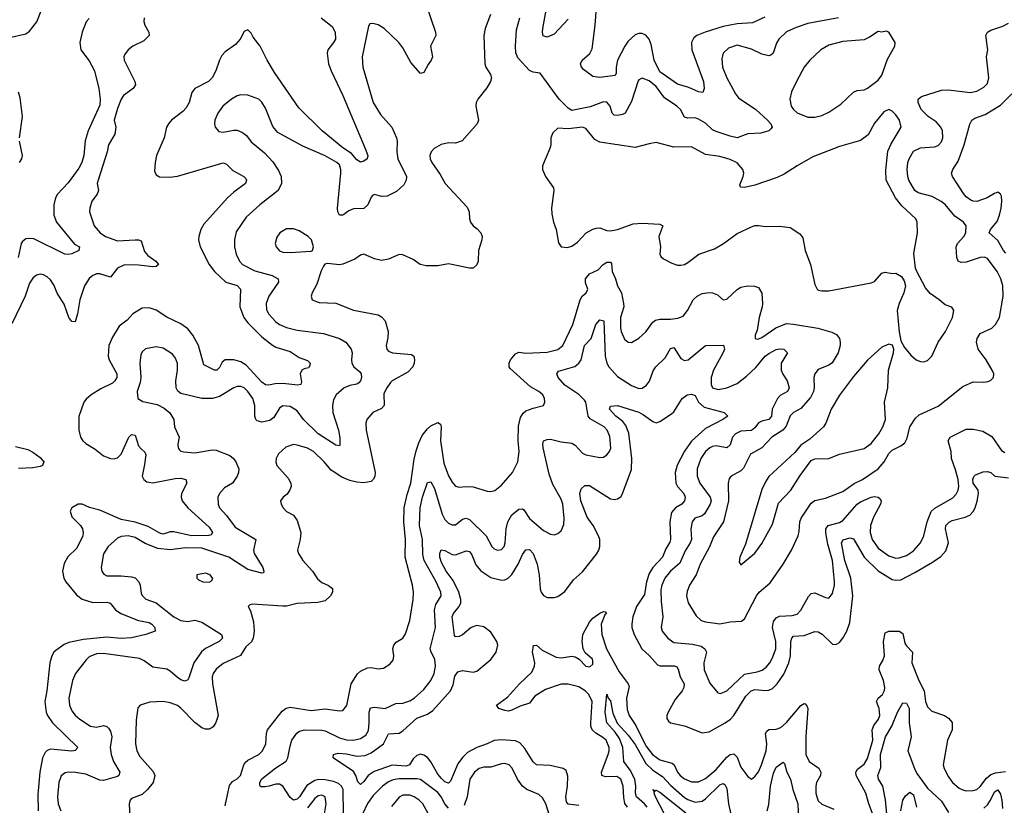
# Model space of a CAD drawing. Header units: inches. Extents: x 1843162 to 1959474, y 907081 to 1016326.
# Tile 468 of 656: x 1911995 to 1917586, y 973121 to 977580. Entities that reach past the tile are written whole.
import ezdxf

# ---------------------------------------------------------------- set-up
doc = ezdxf.new("R2010")
doc.units = ezdxf.units.IN
doc.header["$MEASUREMENT"] = 0
doc.layers.add('B9917', color=7, linetype='Continuous')

msp = doc.modelspace()

# ---------------------------------------------------------------- linework, layer by layer
at = {"layer": 'B9917', "color": 5}
for points, elevation in [([(1911930, 977476.6), (1912030, 977500.6), (1912050, 977514.7), (1912091.5, 977568.5), (1912117.2, 977630), (1912134, 977706), (1912174.9, 977845.1), (1912235.8, 977970), (1912318.7, 978110), (1912330.9, 978150.9), (1912323, 978170), (1912315.5, 978175.5), (1912248.7, 978210), (1912130, 978261), (1912050, 978282.3), (1911981.5, 978350)], 460), ([(1915110, 977583.4), (1915030, 977498.6), (1914990, 977480.7), (1914968.4, 977488.4), (1914963.7, 977510), (1914965.4, 977530), (1915002.2, 977730)], 540), ([(1914301, 977670), (1914355.5, 977510), (1914358.5, 977490), (1914327.1, 977430), (1914338.3, 977370), (1914331.8, 977350), (1914313.7, 977326.3), (1914290, 977279.5), (1914270, 977274), (1914216.6, 977336.6), (1914170, 977419.7), (1914146.9, 977450), (1914064.5, 977530), (1914030, 977551.3), (1914001.1, 977558.9), (1913983.8, 977556.2), (1913975.9, 977544.1), (1913939.5, 977370), (1913944, 977310), (1914002.4, 977110), (1914042.9, 977042.9), (1914109, 976970), (1914133.8, 976910), (1914138.5, 976890), (1914136.8, 976830), (1914142.2, 976790), (1914191, 976690), (1914190.2, 976669.8), (1914176.5, 976643.5), (1914135.3, 976604.7), (1914081.5, 976578.5), (1914050, 976575.9), (1914010, 976587.8), (1913998.3, 976581.7), (1913990, 976572.7), (1913971.6, 976528.4), (1913950, 976508.3), (1913890, 976506.9), (1913864.5, 976495.5), (1913830, 976469.8), (1913811.1, 976471.1), (1913802.3, 976490), (1913800.2, 976510), (1913819.2, 976710), (1913819.3, 976730), (1913810, 976756.4), (1913795.6, 976770), (1913730, 976807.5), (1913603.1, 976863.1), (1913459.8, 976939.8), (1913433.2, 976973.2), (1913390, 977078), (1913370, 977112), (1913352, 977130), (1913290, 977151.5), (1913250, 977153), (1913230, 977147.6), (1913198, 977130), (1913148.8, 977090), (1913119.5, 977050), (1913103.1, 977010), (1913100.5, 976990), (1913104, 976970), (1913125.9, 976945.9), (1913150, 976941.1), (1913210, 976953.7), (1913230, 976952.2), (1913259.9, 976939.9), (1913283, 976923), (1913310, 976886.7), (1913384.1, 976824.1), (1913432.9, 976772.9), (1913464.1, 976724.1), (1913478.8, 976690), (1913482.3, 976650), (1913462, 976610), (1913358.6, 976530), (1913280, 976460), (1913224, 976376), (1913214.4, 976330), (1913214.9, 976290), (1913223.9, 976250), (1913243.5, 976210), (1913260.8, 976190), (1913330, 976155.5), (1913427.9, 976127.9), (1913463.1, 976110), (1913464.9, 976090), (1913410.2, 976010), (1913393.5, 975970), (1913396.1, 975936.1), (1913408.4, 975910), (1913450, 975864.5), (1913470.1, 975850.1), (1913510, 975833.2), (1913570, 975817.9), (1913719.1, 975799.1), (1913810, 975771.1), (1913847, 975750), (1913878, 975710), (1913883.1, 975690), (1913878.5, 975650), (1913880.8, 975630), (1913893.1, 975610), (1913924.2, 975584.2), (1913934.2, 975570), (1913935.8, 975550), (1913930.2, 975530), (1913920.7, 975519.3), (1913909.5, 975510.5), (1913870, 975503.8), (1913836.5, 975490), (1913792, 975450), (1913777.6, 975422.4), (1913771.3, 975390), (1913773.6, 975350), (1913804.8, 975250), (1913812.8, 975207.2), (1913813.7, 975166.3), (1913810, 975161.2), (1913790, 975165.1), (1913690.6, 975230), (1913605.8, 975310), (1913570, 975359.8), (1913530, 975384), (1913490, 975388.9), (1913470, 975374.6), (1913438, 975322), (1913415.3, 975304.7), (1913370, 975296.3), (1913343.9, 975303.9), (1913335.6, 975310), (1913330.7, 975330), (1913329.9, 975390), (1913319.6, 975430), (1913290, 975470.7), (1913270, 975489.8), (1913250, 975499), (1913230, 975498.5), (1913210, 975490.7), (1913130, 975440.7), (1913090, 975429.8), (1913030, 975430.7), (1912910, 975459.1), (1912892.5, 975472.5), (1912883.5, 975490), (1912880.6, 975530), (1912890.5, 975590), (1912890, 975628.7), (1912879.2, 975659.2), (1912862.4, 975682.4), (1912810, 975716), (1912770, 975723.1), (1912710, 975711.5), (1912690, 975694.5), (1912682.4, 975677.6), (1912677.6, 975630), (1912683.5, 975550), (1912679.1, 975520.9), (1912662, 975470), (1912665.3, 975430), (1912693.2, 975413.2), (1912775.9, 975395.9), (1912814.6, 975374.6), (1912847.8, 975347.8), (1912870.4, 975310), (1912874, 975270), (1912901.1, 975210), (1912893.7, 975170), (1912894, 975150), (1912900.2, 975140.2), (1912910.3, 975130.3), (1912926.6, 975126.6), (1912990, 975122.3), (1913090, 975139.1), (1913110, 975136.9), (1913187.5, 975107.5), (1913208.7, 975090), (1913222.3, 975070), (1913238.3, 975030), (1913238, 975010), (1913230.3, 974990), (1913203.1, 974950), (1913157.7, 974922.3), (1913129.2, 974890), (1913119.7, 974870), (1913121.1, 974830), (1913130.2, 974810), (1913170, 974766), (1913219.2, 974699.2), (1913335.2, 974630), (1913323, 974570), (1913326.8, 974550), (1913374.6, 974470), (1913382, 974450), (1913378.8, 974441.2), (1913370, 974438), (1913290, 974460.3), (1913182.4, 974530), (1913030, 974580.1), (1912937.2, 974582.8), (1912850, 974571.3), (1912778.4, 974578.4), (1912707.4, 974607.4), (1912650, 974640.6), (1912610, 974649.8), (1912570, 974646.6), (1912550, 974637.4), (1912497.8, 974590), (1912471, 974549), (1912457.8, 974470), (1912461.3, 974450), (1912472.9, 974432.9), (1912490, 974424.2), (1912570, 974423.5), (1912630, 974417.6), (1912650, 974411.5), (1912671.4, 974390), (1912679.7, 974370), (1912684.2, 974324.2), (1912691.3, 974310), (1912710.7, 974290.7), (1912770.6, 974270.6), (1912870, 974190.1), (1912910, 974170.8), (1912950, 974164.5), (1912990, 974171.8), (1913030, 974159.7), (1913141.1, 974090), (1913147.2, 974070), (1913126.7, 974050), (1913050, 974011.3), (1913026.9, 973993.1), (1912982.9, 973930), (1912956.1, 973843.9), (1912950, 973833.3), (1912933.4, 973826.6), (1912910, 973833.6), (1912890, 973846.3), (1912850, 973881.8), (1912830, 973893.6), (1912750, 973905.5), (1912701.4, 973941.4), (1912674.8, 973954.8), (1912470, 973983), (1912430, 973980.2), (1912390, 973963.8), (1912372.5, 973947.5), (1912311.7, 973868.3), (1912293.8, 973830), (1912274, 973730), (1912277.2, 973690), (1912290, 973657.1), (1912310, 973631.8), (1912335.3, 973610), (1912397.1, 973570), (1912430, 973564.1), (1912470, 973573.4), (1912490, 973568.3), (1912499, 973559), (1912510, 973542), (1912517.2, 973510), (1912509.4, 973450), (1912513.6, 973410), (1912527.9, 973370), (1912564.2, 973310), (1912557.7, 973290), (1912550, 973284.6), (1912470, 973262.4), (1912450, 973264.3), (1912370, 973297.2), (1912311.9, 973308.1), (1912270.2, 973309.8), (1912253.8, 973306.2), (1912230, 973287.6), (1912216.8, 973250), (1912209.4, 973170), (1912212.7, 973130), (1912229.2, 973090)], 540), ([(1916225.5, 977594.5), (1916157.2, 977562.8), (1916070, 977557), (1915990, 977541.1), (1915887.7, 977510), (1915840.8, 977490), (1915823.3, 977476.7), (1915809.4, 977450), (1915812, 977410), (1915878.8, 977230), (1915882, 977190), (1915873.4, 977166.6), (1915850, 977169.8), (1915795.1, 977195.1), (1915730, 977215), (1915630, 977284.9), (1915597.4, 977350), (1915580.2, 977440.2), (1915570, 977469.7), (1915550, 977491.9), (1915530, 977501.6), (1915510, 977502.5), (1915490, 977494.4), (1915450, 977458.9), (1915430.6, 977430), (1915390.1, 977350), (1915382.3, 977310), (1915382.8, 977277.2), (1915376, 977264), (1915290, 977251.4), (1915250, 977257.7), (1915197, 977297), (1915184.5, 977310), (1915179.6, 977330), (1915189.6, 977350), (1915231.6, 977388.4), (1915245.6, 977414.4), (1915262, 977550), (1915269.7, 977649.7)], 540), ([(1912702, 977590), (1912700.2, 977570), (1912706, 977550), (1912727.9, 977510), (1912730.3, 977490), (1912699.8, 977460.2), (1912638, 977430), (1912610.4, 977410), (1912590, 977381.2), (1912586.3, 977370), (1912588.9, 977350), (1912648.2, 977230), (1912652.9, 977210), (1912638.3, 977190), (1912584.7, 977150), (1912570.1, 977129.9), (1912550, 977076.2), (1912531, 977010), (1912540.1, 976970), (1912535, 976930), (1912499.8, 976870), (1912490.9, 976830), (1912439.4, 976670), (1912435.4, 976650), (1912441.5, 976610), (1912435, 976590), (1912403.5, 976550), (1912392.4, 976510), (1912391.5, 976490), (1912417.7, 976410), (1912452.3, 976370), (1912482.6, 976350), (1912550, 976324.2), (1912650.2, 976330.2), (1912670.2, 976330.2), (1912684.7, 976324.7), (1912704, 976264), (1912722.6, 976242.6), (1912767.6, 976210), (1912783.1, 976190), (1912770, 976178.9), (1912750, 976177.4), (1912670, 976186.1), (1912590, 976188.6), (1912550.1, 976169.9), (1912510, 976118.9), (1912450, 976136.8), (1912430, 976136.8), (1912410, 976128.9), (1912389.1, 976110.9), (1912362.2, 976070), (1912335.7, 975990), (1912323.9, 975910), (1912310, 975864.7), (1912290, 975867.1), (1912272.8, 975890), (1912246.3, 975966.3), (1912207.3, 976027.3), (1912190, 976071.1), (1912170, 976102.7), (1912150, 976121.5), (1912130, 976132.3), (1912110, 976135.1), (1912090, 976129.7), (1912070, 976113), (1912050, 976085.6), (1912026.3, 976010), (1911950, 975853.5)], 480), ([(1913706.4, 977590), (1913770, 977540.7), (1913786, 977510), (1913787.8, 977470), (1913776.9, 977450), (1913743.8, 977410), (1913741.1, 977390), (1913748, 977330), (1913762.6, 977290), (1913830.1, 977150.1), (1913956.5, 976850), (1913971.4, 976810), (1913968.5, 976790), (1913950, 976776.4), (1913930, 976772.3), (1913910, 976785.4), (1913879.9, 976819.9), (1913830, 976853.5), (1913713.2, 976950), (1913580.8, 977080.7), (1913441, 977281), (1913399.5, 977350), (1913359.8, 977430), (1913321.4, 977481.4), (1913310, 977503.7), (1913290, 977522.7), (1913270, 977513.2), (1913247.4, 977470), (1913219.8, 977440.2), (1913162, 977398), (1913142.8, 977377.2), (1913129.4, 977350.6), (1913109.3, 977290), (1913087.3, 977250), (1913067.4, 977230), (1912988.9, 977190), (1912973.1, 977166.9), (1912958, 977110), (1912940.1, 977079.9), (1912921.3, 977058.7), (1912856.5, 977010), (1912839.6, 976990), (1912829.2, 976970), (1912814.5, 976910), (1912771.3, 976810), (1912763.2, 976770), (1912760.8, 976720.8), (1912770, 976699.1), (1912789, 976689), (1912847.2, 976687.2), (1912890, 976692.9), (1913150, 976768.2), (1913170, 976760.3), (1913204.6, 976724.6), (1913267, 976690), (1913278, 976678), (1913283.6, 976670), (1913277.7, 976650), (1913210, 976601.8), (1913174.5, 976570), (1913041.2, 976418.8), (1913023.6, 976390), (1913011.1, 976350), (1913010.2, 976330), (1913019.3, 976290), (1913071, 976190), (1913100.2, 976150), (1913165.2, 976090), (1913230, 976071.4), (1913248.3, 976050), (1913244.8, 975950), (1913268.2, 975890), (1913290, 975859.5), (1913370, 975780.5), (1913430, 975732.1), (1913450, 975721.5), (1913530, 975696.5), (1913581.9, 975661.9), (1913630, 975644.9), (1913643.7, 975630), (1913642.4, 975617.6), (1913635.2, 975604.8), (1913610, 975599.2), (1913597, 975590), (1913587.6, 975570), (1913596, 975524), (1913590.6, 975510), (1913573.7, 975506.3), (1913490, 975515.9), (1913446.4, 975513.6), (1913410, 975505.8), (1913390, 975507.7), (1913370, 975523.1), (1913280, 975620), (1913250, 975637.6), (1913210, 975650.4), (1913161.3, 975650), (1913143.8, 975636.2), (1913130, 975606.3), (1913114.9, 975590), (1913100.9, 975590), (1913040.9, 975620.9), (1913010.9, 975730), (1912978.8, 975790), (1912950, 975825), (1912910, 975853.3), (1912830, 975891.1), (1912770, 975931.3), (1912730, 975945.4), (1912690, 975942.6), (1912636.9, 975910), (1912605.3, 975874.7), (1912559.8, 975840.2), (1912521, 975779), (1912501.2, 975730), (1912497, 975670), (1912502.3, 975650), (1912545.5, 975570), (1912546.5, 975550), (1912535.2, 975530), (1912522.2, 975517.8), (1912455.3, 975484.7), (1912401.1, 975450), (1912372.8, 975427.2), (1912359.7, 975410), (1912331.4, 975328.6), (1912330.1, 975250), (1912340.5, 975210), (1912352.9, 975190), (1912370, 975174.3), (1912423.4, 975143.4), (1912470, 975104.8), (1912510, 975089.3), (1912530, 975087.6), (1912550, 975093.2), (1912570, 975113.6), (1912615.3, 975210), (1912630, 975225.5), (1912650, 975221.1), (1912670, 975162), (1912683.8, 975143.8), (1912706.1, 975126.1), (1912710.9, 975110.9), (1912704.4, 975055.6), (1912689.5, 974990), (1912699.1, 974970), (1912716.2, 974956.2), (1912750, 974951), (1912876.7, 974976.7), (1912910, 974977.6), (1912937.3, 974970), (1912943.7, 974950), (1912913, 974890), (1912911.1, 974870), (1912917.5, 974850), (1912950.2, 974810), (1913070, 974699.7), (1913089, 974670), (1913082.9, 974657.1), (1913068.3, 974651.7), (1912970, 974650.9), (1912870, 974673.9), (1912850, 974672.9), (1912810, 974660.2), (1912790, 974666), (1912724.5, 974704.5), (1912650, 974727.6), (1912570, 974742.8), (1912450, 974796.4), (1912391.6, 974811.6), (1912350, 974829.7), (1912326, 974830), (1912290, 974809.2), (1912281.3, 974790), (1912290, 974758.8), (1912340.3, 974710), (1912351, 974691), (1912355.9, 974670), (1912353, 974650), (1912320.1, 974579.9), (1912268.6, 974531.4), (1912246.7, 974493.3), (1912238.3, 974450), (1912245.7, 974410), (1912255.8, 974390), (1912316.5, 974316.5), (1912350, 974291.9), (1912410, 974271.7), (1912490, 974273.5), (1912508.6, 974268.6), (1912539.2, 974230), (1912568.8, 974210), (1912670, 974169.4), (1912730, 974158.2), (1912744.6, 974150), (1912762.7, 974130), (1912764.4, 974110), (1912710.5, 974090), (1912630, 974072.3), (1912570, 974067.4), (1912490, 974074.6), (1912357.2, 974062.8), (1912274.5, 974045.5), (1912246.7, 974033.3), (1912199.5, 974000.5), (1912187.7, 973990), (1912177, 973970), (1912166.4, 973930), (1912149.1, 973770.9), (1912137.5, 973710), (1912144.5, 973650), (1912152.7, 973630), (1912181.9, 973590), (1912325.3, 973450), (1912310, 973431.6), (1912291.2, 973428.8), (1912170, 973439.2), (1912150, 973432.1), (1912138.6, 973421.4), (1912123.3, 973390), (1912109.6, 973310), (1912098.5, 973181.5), (1912099.8, 973090)], 520), ([(1914668.2, 977610), (1914638.4, 977530), (1914630.4, 977490), (1914636.4, 977330), (1914642.4, 977310), (1914668.5, 977270), (1914673.4, 977250), (1914668.8, 977230), (1914647.1, 977192.9), (1914597.1, 977130), (1914587, 977110), (1914585.7, 977090), (1914599.5, 977010), (1914592.4, 976990), (1914507.3, 976892.7), (1914470, 976879.7), (1914430, 976881.3), (1914387.7, 976872.3), (1914347.7, 976850), (1914330.5, 976830), (1914324.4, 976810), (1914324.9, 976790), (1914334.4, 976770), (1914382, 976702), (1914410.3, 976650), (1914535.4, 976515.4), (1914546.7, 976490), (1914548.8, 976450), (1914555.3, 976430), (1914570, 976410.4), (1914593.5, 976393.5), (1914614.4, 976370), (1914621.3, 976350), (1914619.5, 976330), (1914600.3, 976270), (1914598.9, 976210), (1914591.3, 976188.7), (1914570, 976169.7), (1914550, 976169.7), (1914430, 976193.7), (1914370, 976182.3), (1914302.4, 976182.4), (1914269.8, 976189.8), (1914230, 976219.7), (1914170, 976246), (1914150, 976247.8), (1914090, 976221.3), (1914050, 976214), (1914010, 976223.5), (1913950, 976249.6), (1913930, 976244.5), (1913898.3, 976221.7), (1913830, 976192), (1913810, 976189.6), (1913743.4, 976196.6), (1913727.9, 976192.1), (1913719.1, 976180.9), (1913705.9, 976154.1), (1913681.2, 976078.8), (1913656.4, 976030), (1913650.5, 976010), (1913654.8, 975990), (1913694.9, 975974.9), (1913790, 975970.3), (1913890, 975931.8), (1914030, 975904.2), (1914050, 975894.4), (1914071, 975871), (1914087.6, 975810), (1914085.4, 975774.6), (1914075.6, 975730), (1914079.5, 975710), (1914090, 975699.5), (1914111, 975690), (1914219.2, 975679.2), (1914232.3, 975670), (1914237.7, 975650), (1914235.6, 975630), (1914228, 975610), (1914199.8, 975580.2), (1914110, 975530.8), (1914100, 975520), (1914075.3, 975484.7), (1914062.8, 975457.2), (1914064, 975390), (1914050, 975374), (1913999.3, 975350), (1913965.3, 975310), (1913959.5, 975290), (1913961.5, 975250), (1914013.4, 975010), (1914012.3, 974987.7), (1914002.3, 974970), (1913990, 974959.8), (1913950, 974950.6), (1913910, 974955.2), (1913870, 974964.1), (1913823.3, 974983.3), (1913762.8, 975022.8), (1913724.2, 975070), (1913663, 975130), (1913630, 975147.4), (1913570, 975165.7), (1913550, 975168.3), (1913506.5, 975153.5), (1913464.2, 975115.8), (1913450.4, 975090), (1913448.7, 975070), (1913454.4, 975050), (1913518.6, 974978.6), (1913534, 974950), (1913536.4, 974930), (1913528.8, 974911.2), (1913513.1, 974886.9), (1913490.8, 974870), (1913476, 974850), (1913478.8, 974830), (1913490.6, 974810), (1913509, 974789), (1913550, 974768.7), (1913570, 974737.3), (1913591.6, 974670), (1913587.7, 974630), (1913573.1, 974570), (1913578.3, 974550), (1913602.7, 974510), (1913657.4, 974450), (1913686.3, 974406.3), (1913710, 974386.2), (1913749.2, 974369.2), (1913771.4, 974351.4), (1913772, 974330), (1913759.5, 974310), (1913730, 974282), (1913688.6, 974271.4), (1913570, 974266.8), (1913510, 974252.2), (1913490, 974251.4), (1913316.9, 974263.1), (1913301, 974259), (1913292, 974250), (1913305.8, 974225.8), (1913322.6, 974162.6), (1913326.8, 974110), (1913320.7, 974070), (1913311, 974049), (1913279.4, 974020.6), (1913247.7, 973972.3), (1913150, 973925.3), (1913110, 973893.1), (1913093.4, 973870), (1913088.6, 973850), (1913090, 973811.3), (1913121.7, 973630), (1913108.8, 973591.2), (1913092.9, 973567.1), (1913081.8, 973558.2), (1913070, 973552.8), (1913050, 973553.5), (1913030, 973560.9), (1912990, 973590.7), (1912910, 973672.5), (1912890, 973686.8), (1912850, 973702.4), (1912810, 973709.8), (1912734.4, 973705.6), (1912678, 973690), (1912664.9, 973675.1), (1912655.4, 973604.6), (1912652.9, 973470), (1912659.3, 973430), (1912677.7, 973397.7), (1912753.4, 973313.4), (1912762.8, 973290), (1912752.1, 973250), (1912721.1, 973210), (1912690, 973182.5), (1912630, 973158.9), (1912622.3, 973150), (1912616.1, 973130), (1912620.2, 973050)], 560), ([(1916645.5, 977590), (1916470, 977558.5), (1916403.9, 977536.1), (1916350, 977511.2), (1916306.5, 977470), (1916293, 977447), (1916274.2, 977390), (1916260.9, 977379.1), (1916250, 977375.9), (1916210, 977384.4), (1916150, 977412.6), (1916070, 977435.8), (1916020.6, 977419.4), (1915989.3, 977390.7), (1915981.4, 977358.6), (1915986.7, 977310), (1916010.9, 977250), (1916059, 977159), (1916077.4, 977137.4), (1916175.8, 977070), (1916242, 977010), (1916259.7, 976990), (1916267.2, 976970), (1916260.2, 976959.8), (1916250, 976949.7), (1916203.9, 976936.1), (1916130, 976932.8), (1916070, 976909.9), (1916030, 976918.2), (1915950, 976945.8), (1915930, 976955.8), (1915890, 976992.5), (1915850, 977016.5), (1915830, 977023.4), (1915790, 977021.8), (1915770, 977027.6), (1915747.4, 977070), (1915727, 977090), (1915656.8, 977136.8), (1915610, 977200.2), (1915570, 977232.7), (1915530, 977247.6), (1915510, 977239.7), (1915506.4, 977233.6), (1915470, 977116.4), (1915433, 977050), (1915418.2, 977041.8), (1915390, 977035.5), (1915370, 977038.5), (1915359.4, 977050), (1915348.9, 977090), (1915330, 977111.8), (1915310, 977113.2), (1915234.4, 977085.6), (1915130, 977065.4), (1915110, 977077.8), (1915058, 977130), (1914950, 977275.8), (1914910, 977282.8), (1914890, 977291), (1914822.9, 977362.9), (1914812.6, 977392.6), (1914809.8, 977430), (1914816.8, 977523.2), (1914835.1, 977590)], 560), ([(1912390, 977587.7), (1912371.4, 977568.6), (1912349.1, 977510), (1912336.2, 977450), (1912342.1, 977410), (1912390, 977346.5), (1912419.3, 977290), (1912444.8, 977190), (1912452.2, 977130), (1912450, 977095.1), (1912383.8, 976950), (1912366.9, 976893.1), (1912359.6, 976810), (1912347.4, 976770), (1912330, 976737.6), (1912270, 976655.1), (1912210, 976589.7), (1912198.2, 976570), (1912188.4, 976530), (1912189.2, 976470), (1912203.8, 976430), (1912306.4, 976306.4), (1912334.4, 976290), (1912330.5, 976270), (1912290, 976251.6), (1912270, 976247), (1912250.5, 976249.5), (1912075.9, 976335.9), (1912050, 976338.9), (1912030, 976335.6), (1912010, 976320.9), (1912003.5, 976310), (1911985.2, 976230)], 460), ([(1913162.4, 973117.6), (1913185.9, 973234.1), (1913203.5, 973256.5), (1913230, 973272.1), (1913248.8, 973290), (1913266.8, 973350), (1913276, 973364), (1913290, 973377.1), (1913353.6, 973410), (1913374, 973430), (1913392, 973470), (1913395.9, 973530), (1913402.2, 973550), (1913484.8, 973655.2), (1913507.8, 973672.2), (1913530, 973678.4), (1913650, 973660.1), (1913730, 973669.5), (1913810, 973656.9), (1913830, 973659.5), (1913853.2, 973686.8), (1913877.5, 973810), (1913912.7, 973867.3), (1913930, 973882.8), (1913970, 973900.7), (1913990, 973902.7), (1914030, 973894.9), (1914061.1, 973898.9), (1914097.6, 973922.4), (1914115.6, 973944.4), (1914119.1, 973970), (1914114, 974010), (1914118.5, 974030), (1914133, 974047), (1914170, 974070.3), (1914185.8, 974094.2), (1914210.7, 974170), (1914229.8, 974290), (1914231.8, 974330), (1914226.2, 974370), (1914182.9, 974530), (1914186.5, 974630), (1914175.5, 974730), (1914178.3, 974810), (1914195, 974885), (1914216.9, 974950), (1914235, 975085), (1914246.8, 975133.2), (1914261.3, 975178.7), (1914280.6, 975219.4), (1914310, 975258), (1914330, 975275.2), (1914370, 975294.4), (1914384.1, 975284.1), (1914388.7, 975268.7), (1914384.8, 975190), (1914402.9, 975062.9), (1914430, 974990.3), (1914450, 974956), (1914470, 974932.9), (1914490, 974927.2), (1914530, 974931), (1914570, 974928.6), (1914650, 974903.2), (1914670, 974901.5), (1914692.5, 974907.5), (1914730, 974938), (1914794, 975010), (1914823.9, 975070), (1914831.5, 975128.5), (1914826, 975190), (1914827, 975273), (1914838.6, 975321.4), (1914853.7, 975346.3), (1914870, 975359.6), (1914910, 975375.2), (1914969, 975390), (1914976.2, 975410), (1914975.6, 975430), (1914965.1, 975450), (1914942.9, 975470), (1914896.5, 975496.5), (1914781, 975601), (1914774.8, 975610), (1914774.1, 975630), (1914782.3, 975650), (1914810, 975683.2), (1914830, 975692.3), (1914870, 975687.6), (1914990, 975693.5), (1915050, 975707.9), (1915079.2, 975730), (1915136.5, 975850), (1915177.8, 975990), (1915189.8, 976010), (1915211, 976030), (1915221.8, 976050), (1915207.3, 976087.3), (1915208.3, 976110), (1915230, 976137.3), (1915280.1, 976159.9), (1915308.5, 976191.4), (1915330, 976204.2), (1915350, 976204.6), (1915355.8, 976195.8), (1915359.3, 976150), (1915378.4, 976110), (1915390.2, 976070.2), (1915411.7, 976030), (1915424.5, 975970), (1915424.7, 975950), (1915406.4, 975890), (1915406.2, 975830), (1915410.2, 975810), (1915430, 975766.7), (1915450, 975748.9), (1915470, 975747.4), (1915510, 975771.7), (1915551.1, 975808.9), (1915590, 975863.7), (1915605.6, 975874.4), (1915630, 975880.2), (1915690, 975879.6), (1915733.2, 975886.8), (1915761.7, 975898.3), (1915786.8, 975930), (1915819.8, 975990), (1915841.7, 976010), (1915870, 976026.2), (1915910, 976032.4), (1915929.2, 976029.2), (1915957.8, 976017.8), (1915990, 975990.7), (1916010, 975993), (1916070, 976048.9), (1916090, 976061.7), (1916130, 976070.4), (1916168.3, 976068.3), (1916190, 976060.7), (1916208.5, 976028.5), (1916212.9, 975970), (1916210.3, 975950.3), (1916193.3, 975890), (1916182.5, 975817.5), (1916171.6, 975790), (1916171.3, 975770), (1916187, 975767), (1916210, 975775.6), (1916288.6, 975831.4), (1916350, 975855.5), (1916390, 975852.9), (1916526.8, 975830), (1916605.9, 975805.9), (1916632.7, 975792.7), (1916650.2, 975770.2), (1916654, 975750), (1916654.4, 975730), (1916642.2, 975690), (1916607.9, 975632.1), (1916590, 975618.5), (1916530, 975593.8), (1916511.2, 975570), (1916505, 975550), (1916506.7, 975490), (1916503.1, 975470), (1916485.1, 975434.9), (1916430, 975372.8), (1916390, 975349.8), (1916370, 975330.8), (1916347.6, 975272.4), (1916329.4, 975250.6), (1916266.3, 975210), (1916209.3, 975150.7), (1916145, 975115), (1916104.5, 975035.5), (1916090, 975019.8), (1916035.3, 974990), (1916024.6, 974975.4), (1916018.2, 974950), (1916020.9, 974850), (1915990.8, 974730), (1915935.7, 974644.3), (1915911.7, 974588.3), (1915859.8, 974490), (1915837, 974430), (1915799, 974370), (1915785.1, 974334.9), (1915782, 974310), (1915791, 974270), (1915835.6, 974195.6), (1915864.4, 974170), (1915890, 974161.8), (1915970, 974151.8), (1916030, 974161.8), (1916094.2, 974165.8), (1916110, 974178.8), (1916178.4, 974310), (1916194.8, 974330), (1916255.7, 974384.3), (1916329.9, 974490.1), (1916378.7, 974570), (1916415.4, 974650), (1916422, 974678), (1916425, 974730), (1916432, 974750), (1916490, 974835.8), (1916510, 974850.9), (1916570, 974865.2), (1916670, 974901.8), (1916733.1, 974946.9), (1916780.3, 974970), (1916869.8, 975030), (1916903.2, 975070), (1916930, 975117.2), (1916950, 975137.2), (1916998.8, 975161.2), (1917021.8, 975178.2), (1917034.6, 975205.4), (1917049.8, 975270), (1917082, 975318), (1917102.1, 975337.9), (1917210, 975386.7), (1917350, 975498.5), (1917410, 975524.4), (1917470, 975523.1), (1917492.9, 975527.1), (1917507.3, 975532.7), (1917525.2, 975550), (1917526.6, 975570), (1917517, 975590), (1917482.6, 975650), (1917438, 975710), (1917428, 975750), (1917432.2, 975770), (1917450, 975798.4), (1917515.1, 975830), (1917535.8, 975850), (1917559.7, 975890), (1917580.3, 976010), (1917577.4, 976070), (1917567.2, 976110), (1917544.9, 976150), (1917490, 976225.3), (1917473.2, 976233.2), (1917450, 976229.8), (1917370, 976203.2), (1917342, 976202), (1917323.9, 976210), (1917317.3, 976230), (1917313.7, 976290), (1917321.1, 976310), (1917357, 976350), (1917367.3, 976370), (1917370.5, 976410.5), (1917353.7, 976430), (1917305.2, 976465.2), (1917250, 976531.6), (1917228.5, 976548.5), (1917176.4, 976576.4), (1917096.6, 976596.6), (1917077.4, 976610), (1917044.2, 976670), (1917037.6, 976690), (1917033.8, 976730), (1917038.5, 976770), (1917045.5, 976790), (1917070, 976833.2), (1917110, 976852.7), (1917190, 976858.2), (1917210, 976866), (1917230, 976887.2), (1917237.7, 976910), (1917234.8, 976950), (1917225.5, 976970), (1917199.6, 976999.6), (1917153.5, 977030), (1917114.8, 977070), (1917096.9, 977110), (1917097.6, 977130), (1917116.4, 977143.6), (1917230, 977179.4), (1917270, 977181.5), (1917393.3, 977166.7), (1917430, 977174.9), (1917470, 977196.5), (1917490, 977218.7), (1917498.7, 977250), (1917485.2, 977370), (1917492.2, 977410), (1917482.3, 977490), (1917491.6, 977510), (1917510, 977521.5), (1917577.4, 977542.6), (1917610, 977560.5)], 560), ([(1911992.8, 976910), (1912009.9, 977030), (1911996.9, 977136.9), (1911988.2, 977168.2)], 460), ([(1917595.3, 976255.3), (1917581.5, 976270), (1917550, 976326.1), (1917499.8, 976370), (1917507.9, 976390), (1917545.1, 976434.9), (1917559.9, 976470), (1917569.1, 976510), (1917572, 976550), (1917570, 976579), (1917564.5, 976590), (1917550, 976600.5), (1917530, 976594), (1917488.4, 976570), (1917430, 976549), (1917410, 976549.8), (1917395.8, 976555.8), (1917370, 976574.7), (1917353.9, 976593.9), (1917292.4, 976690), (1917286.6, 976710), (1917294.3, 976730), (1917323.6, 976776.4), (1917357.5, 976870), (1917390, 976986.8), (1917401.1, 977010), (1917418.5, 977021.5), (1917478.5, 977041.5), (1917565.6, 977094.4), (1917630, 977158.7)], 540), ([(1911994.2, 976770), (1912006.4, 976790), (1912009.8, 976810), (1911992.9, 976890)], 460), ([(1913833.3, 973070), (1913831.5, 973210), (1913822.9, 973230), (1913805.7, 973245.7), (1913777.1, 973257.1), (1913730, 973265.7), (1913692.6, 973267.4), (1913670, 973261.3), (1913626.2, 973233.8), (1913583.8, 973170), (1913570, 973156.8), (1913550, 973149.6), (1913530, 973166.3), (1913490, 973229.8), (1913470, 973241.3), (1913450, 973241.1), (1913411.2, 973228.8), (1913386, 973226), (1913366.8, 973226.8), (1913359.6, 973230), (1913357.7, 973237.7), (1913357.7, 973250), (1913369.5, 973270.5), (1913450, 973334.1), (1913507.9, 973372.1), (1913518, 973390), (1913530, 973456.3), (1913541.1, 973490), (1913567.7, 973530), (1913580.2, 973539.8), (1913610.5, 973549.5), (1913710, 973548.3), (1913730, 973544.3), (1913810, 973505), (1913850, 973493.1), (1913890, 973491.2), (1913930, 973500.8), (1913959.9, 973520.1), (1913974.8, 973545.2), (1913980.2, 973590), (1913978.8, 973650), (1913986.1, 973673.9), (1914010, 973678.7), (1914070, 973670.1), (1914130, 973699.3), (1914170, 973701), (1914210, 973713.7), (1914235.3, 973730), (1914290, 973778.6), (1914330, 973830.3), (1914348.2, 973870), (1914357, 973910), (1914351.4, 973950), (1914330.6, 973990), (1914325.4, 974010), (1914355.9, 974130), (1914349.9, 974230), (1914358.4, 974261.6), (1914389, 974310), (1914385.6, 974330), (1914359.1, 974390), (1914292.2, 974510), (1914284, 974544), (1914281.5, 974630), (1914265.6, 974710), (1914268.3, 974810), (1914282.4, 974870), (1914310, 974953), (1914330, 974958), (1914350, 974919.5), (1914394, 974774), (1914410, 974744.2), (1914430, 974722.3), (1914450, 974712.1), (1914470, 974713.4), (1914510, 974744.7), (1914530, 974750.2), (1914550, 974742.8), (1914643.2, 974650), (1914676.5, 974590), (1914690, 974577.4), (1914707.3, 974570), (1914730, 974573.7), (1914745.1, 974590), (1914751.5, 974610), (1914757.4, 974690), (1914766.7, 974730), (1914790, 974770.2), (1914830, 974802.8), (1914850, 974803.6), (1914857.3, 974797.3), (1914890, 974748.1), (1914970, 974680.2), (1915010, 974659.3), (1915030, 974657.1), (1915050, 974663), (1915070, 974678.8), (1915084.4, 974715.6), (1915087.3, 974750), (1915078.6, 974830), (1915070, 974859.6), (1915022.9, 974942.9), (1915001.2, 975001.2), (1914968.1, 975150), (1914965.4, 975170), (1914969.9, 975190.1), (1914990, 975198.3), (1915010, 975198.9), (1915070, 975183.9), (1915130, 975177.5), (1915150, 975164.9), (1915190, 975120.7), (1915210, 975110.2), (1915290, 975095.6), (1915310, 975097.6), (1915329.4, 975110), (1915345.1, 975130), (1915351, 975149), (1915345.9, 975214.1), (1915331.8, 975250), (1915313.8, 975270), (1915235.1, 975315.1), (1915223.9, 975330), (1915210, 975409.5), (1915201.4, 975421.4), (1915170, 975452.3), (1915090, 975505), (1915052.8, 975550), (1915045.1, 975570), (1915054.3, 975585.7), (1915147.7, 975612.3), (1915170.3, 975629.7), (1915182.8, 975650), (1915203, 975730), (1915240.3, 975770), (1915265.8, 975850), (1915290, 975877.2), (1915311.3, 975870), (1915319.3, 975670), (1915329.5, 975630), (1915340.2, 975610), (1915390, 975555.6), (1915470, 975503), (1915510, 975487.6), (1915530.6, 975489.4), (1915555, 975505), (1915571.1, 975528.9), (1915593.1, 975586.9), (1915606.6, 975610), (1915659.6, 975660.4), (1915690, 975713.4), (1915710, 975719.5), (1915750, 975658), (1915770, 975646.2), (1915790.5, 975649.5), (1915890, 975730.4), (1915992.4, 975732.4), (1915997.3, 975710), (1915990.3, 975690.3), (1915934.7, 975590), (1915922.4, 975550), (1915922.3, 975510), (1915930, 975490.2), (1915962.1, 975482.1), (1916010, 975490.6), (1916070, 975516), (1916122.7, 975557.3), (1916174.3, 975605.7), (1916229, 975670), (1916250, 975686.3), (1916290, 975707.8), (1916310, 975712.4), (1916333.4, 975710), (1916354.9, 975690), (1916319.8, 975630), (1916319.3, 975590), (1916327.8, 975567.8), (1916352.7, 975530), (1916364.3, 975490), (1916354.7, 975470), (1916312.9, 975447.1), (1916298.4, 975430), (1916268.4, 975370), (1916263.7, 975330), (1916258.6, 975321.4), (1916248.5, 975311.5), (1916210, 975301.6), (1916190, 975291.2), (1916170, 975264.1), (1916151.4, 975248.6), (1916090, 975244.3), (1916059.3, 975230), (1916043.5, 975210), (1916030, 975168), (1916010.1, 975149.9), (1915950, 975161.1), (1915930, 975158.1), (1915914.3, 975150), (1915890, 975129.8), (1915863.2, 975090), (1915843, 975030), (1915842.7, 974990), (1915857.7, 974950), (1915915.3, 974870), (1915921, 974850), (1915916.6, 974830), (1915883.8, 974776.2), (1915870, 974764.6), (1915829.7, 974750.3), (1915813, 974730), (1915806, 974690), (1915809, 974630), (1915801.7, 974610), (1915774.7, 974565.3), (1915744.3, 974495.7), (1915690, 974449.8), (1915658.1, 974410), (1915640.7, 974370), (1915636.3, 974343.7), (1915637.3, 974277.3), (1915647.6, 974190), (1915637.6, 974130), (1915642.4, 974110), (1915676, 974070), (1915710, 974045.4), (1915816.2, 974036.2), (1915864.1, 974024.1), (1915886.2, 974010), (1915894.4, 973990), (1915879.2, 973930), (1915882.6, 973890), (1915914.6, 973814.6), (1915959.5, 973759.5), (1915975.2, 973755.2), (1916010, 973771.2), (1916110, 973865.1), (1916181.9, 973878.1), (1916211.2, 973888.8), (1916234.2, 973905.8), (1916254.5, 973930), (1916270, 973958.3), (1916288.8, 974010), (1916289.4, 974050), (1916269, 974130), (1916275.2, 974164.8), (1916290, 974185.5), (1916310, 974195.1), (1916381.7, 974198.3), (1916410, 974206.8), (1916430, 974229.1), (1916473.6, 974306.4), (1916490, 974324.2), (1916510, 974327.6), (1916570, 974300.3), (1916590, 974297.6), (1916610, 974323), (1916622.5, 974370), (1916622.3, 974390), (1916609.9, 974510), (1916583.6, 974603.6), (1916572.8, 974667.2), (1916572.6, 974690), (1916585.1, 974710), (1916650, 974726.2), (1916670, 974737), (1916750, 974829.4), (1916770, 974843.5), (1916830, 974870.1), (1916850, 974873.4), (1916869.3, 974869.3), (1916880.5, 974860.5), (1916887.3, 974847.3), (1916883.8, 974830), (1916843.4, 974756.6), (1916825.8, 974710), (1916824.1, 974670), (1916835, 974630), (1916870, 974579.8), (1916930, 974537.5), (1916970, 974524.4), (1916990, 974525.3), (1917030, 974539.1), (1917070, 974566), (1917110.6, 974610), (1917128.7, 974650), (1917148.1, 974730), (1917171.3, 974788.7), (1917191.5, 974808.5), (1917293.5, 974866.5), (1917312.5, 974887.5), (1917323.4, 974910), (1917327.6, 974930), (1917323.9, 974970), (1917310, 975025.1), (1917286.5, 975090), (1917284, 975130), (1917267.9, 975190), (1917278.3, 975210), (1917370, 975255.5), (1917410, 975255.5), (1917464.8, 975244.8), (1917514.6, 975214.6), (1917570, 975135.5), (1917590, 975122.9)], 540), ([(1915170, 973120.2), (1915110, 973127.5), (1915099.9, 973139.9), (1915095.6, 973170), (1915105.5, 973230), (1915107.4, 973287.4), (1915098.8, 973318.8), (1915082, 973330), (1915007.5, 973347.5), (1914930, 973351.1), (1914910, 973367.1), (1914863.1, 973443.1), (1914835.1, 973475.1), (1914810, 973486.5), (1914730, 973493.5), (1914690, 973489.1), (1914650.1, 973469.9), (1914590, 973449.9), (1914538.6, 973421.4), (1914508.5, 973391.5), (1914483.5, 973356.5), (1914441.2, 973258.8), (1914430, 973246.1), (1914410, 973254.7), (1914390, 973272.7), (1914370, 973297.7), (1914330, 973367.4), (1914310, 973392.6), (1914290, 973406.4), (1914270, 973410.5), (1914250, 973403.7), (1914230, 973385), (1914208.8, 973351.2), (1914190, 973342.3), (1914110, 973349.5), (1914007.2, 973312.8), (1913974.4, 973290), (1913950, 973255.3), (1913930, 973239.8), (1913915.2, 973255.2), (1913903.8, 973290), (1913890, 973312.8), (1913774.7, 973390), (1913776.9, 973410), (1913802.5, 973417.5), (1913850, 973413.7), (1913910, 973400.1), (1913955.7, 973404.3), (1913990, 973418.6), (1914060.5, 973470), (1914090, 973526.3), (1914150, 973530.8), (1914170, 973543.3), (1914250, 973615.5), (1914310, 973638.3), (1914340.9, 973659.1), (1914442.1, 973770), (1914455.9, 973804.1), (1914465.6, 973854.4), (1914482.1, 973877.9), (1914510, 973886.4), (1914570, 973877.4), (1914590, 973882.9), (1914670.8, 973949.2), (1914700.7, 973990), (1914709.8, 974030), (1914704.8, 974050), (1914670, 974103.1), (1914630, 974133.8), (1914590, 974142.2), (1914559.5, 974130), (1914510, 974089), (1914490, 974078.4), (1914470, 974077.4), (1914464.1, 974084.1), (1914451.5, 974190), (1914458, 974210), (1914490.4, 974250), (1914499, 974270), (1914500.8, 974290), (1914489.1, 974330), (1914456.7, 974396.7), (1914416.9, 974450), (1914390, 974499.1), (1914380.5, 974530), (1914379.8, 974550), (1914388.9, 974571.1), (1914410, 974567.2), (1914450, 974545), (1914470, 974542.3), (1914530, 974566.2), (1914550, 974561.2), (1914562.9, 974542.9), (1914585.7, 974485.7), (1914612.6, 974452.6), (1914670, 974413.9), (1914730, 974398.6), (1914750, 974401.4), (1914769.4, 974410.6), (1914789.5, 974430.5), (1914825.4, 974490), (1914850, 974544.4), (1914870, 974571.6), (1914890, 974573.8), (1914910.1, 974550.1), (1914932.7, 974490), (1914945.1, 974430), (1914949.6, 974349.6), (1914956.5, 974330), (1914970, 974312), (1914990, 974300.9), (1915030, 974300.2), (1915050, 974306.9), (1915090, 974334.9), (1915140, 974400), (1915190, 974446.9), (1915270, 974546.5), (1915283.7, 974570), (1915289.1, 974590), (1915289.2, 974629.2), (1915281.5, 974650), (1915252.3, 974710), (1915217.1, 974757.1), (1915180.7, 974850), (1915175.4, 974890), (1915183, 974917), (1915204.2, 974935.8), (1915230, 974936.5), (1915350, 974860.2), (1915370, 974856.8), (1915390, 974859.8), (1915408.3, 974871.7), (1915415.6, 974884.4), (1915470, 975026.9), (1915471.8, 975090), (1915453.1, 975233.1), (1915436.6, 975276.6), (1915419.8, 975299.8), (1915380.8, 975330), (1915344, 975370), (1915350, 975386.8), (1915390, 975390.3), (1915510, 975352.2), (1915537.6, 975337.6), (1915590, 975299), (1915610, 975291.9), (1915630, 975298.6), (1915697.2, 975342.8), (1915710, 975355.3), (1915756.9, 975430), (1915786, 975450), (1915810, 975455.6), (1915830, 975448), (1915848.8, 975408.8), (1915881.8, 975381.8), (1915996, 975350), (1916015.5, 975330), (1915987.7, 975310), (1915890, 975259.5), (1915810, 975187.4), (1915769.2, 975130.8), (1915729, 975051), (1915717.9, 975010), (1915721.8, 974950), (1915730.8, 974930), (1915766.6, 974890), (1915773.1, 974870), (1915770.9, 974850), (1915754.6, 974830), (1915719.7, 974810), (1915696.8, 974783.2), (1915687.5, 974730), (1915691.5, 974630), (1915686.1, 974613.9), (1915663.9, 974576.1), (1915645, 974530), (1915590, 974470.4), (1915570, 974437.7), (1915554.6, 974390), (1915543.3, 974316.7), (1915496.8, 974250), (1915475.9, 974190), (1915470.1, 974150), (1915471.4, 974130), (1915483.7, 974090), (1915528.1, 974010), (1915571.8, 973970), (1915617.6, 973917.6), (1915632.6, 973912.6), (1915712.5, 973912.5), (1915726.8, 973906.8), (1915734.7, 973894.7), (1915745.8, 973850), (1915767.5, 973810), (1915766.2, 973790), (1915756.6, 973770), (1915718, 973722), (1915677.4, 973650), (1915669.4, 973630), (1915670, 973614), (1915679.6, 973599.6), (1915690.5, 973590), (1915770, 973572.7), (1915870, 973531.6), (1915910, 973537.5), (1916001.6, 973590), (1916030.7, 973609.3), (1916049.9, 973630.1), (1916119, 973741), (1916148.9, 973771.1), (1916170, 973777.6), (1916230, 973771.8), (1916250, 973775.4), (1916270, 973784.8), (1916297, 973810), (1916333.7, 973866.3), (1916363, 973930), (1916371.8, 973970), (1916374, 974050), (1916379.4, 974070), (1916390, 974081.5), (1916450, 974084.7), (1916510, 974107.6), (1916530, 974105.6), (1916551.7, 974091.7), (1916610, 974036.5), (1916630, 974033.7), (1916650, 974045.3), (1916670, 974070.4), (1916691.4, 974110), (1916710, 974158), (1916726.1, 974310), (1916715, 974410), (1916680.3, 974510), (1916661.9, 974610), (1916671.3, 974628.7), (1916710, 974638.6), (1916730, 974632.7), (1916790.4, 974530.4), (1916870, 974452.3), (1916950, 974403.1), (1916970, 974398.2), (1916998.9, 974401.1), (1917078.3, 974441.7), (1917178.3, 974501.7), (1917225.8, 974534.2), (1917254.1, 974565.9), (1917268.9, 974610), (1917251.5, 974690), (1917254.9, 974710), (1917272.4, 974727.6), (1917290, 974737.2), (1917363.7, 974756.3), (1917390, 974767.6), (1917410, 974788.2), (1917420.2, 974810), (1917432.8, 974847.2), (1917440.4, 974890), (1917438.4, 974910), (1917410.4, 974950), (1917407, 974970), (1917413.1, 974986.9), (1917423.5, 974996.5), (1917466.1, 975013.9), (1917490, 975016.6), (1917510.1, 975010.1), (1917533.4, 974990), (1917610, 974979.6)], 520), ([(1911970, 975158.3), (1912040.7, 975140.7), (1912070, 975125.7), (1912110, 975095.8), (1912131.8, 975070), (1912124.4, 975050), (1912110, 975044.5), (1912070, 975037.3), (1911987.9, 975032.1)], 480), ([(1915445.9, 973110), (1915431.2, 973131.2), (1915424.7, 973164.7), (1915422.2, 973230), (1915409.2, 973269.2), (1915385.1, 973285.1), (1915322.1, 973282.1), (1915301.6, 973290), (1915298.6, 973310), (1915337.5, 973410), (1915342.9, 973430), (1915342, 973450), (1915324.4, 973490), (1915306.4, 973506.4), (1915266.1, 973530), (1915244.9, 973550), (1915238.5, 973570), (1915238.4, 973590), (1915245.4, 973710), (1915227.1, 973750), (1915206.6, 973770), (1915170, 973793.6), (1915110, 973808.2), (1915070, 973808.7), (1914980.7, 973779.3), (1914919.4, 973740.6), (1914890, 973700.7), (1914836.7, 973683.3), (1914790, 973660.6), (1914770, 973656.3), (1914750, 973658.6), (1914714.8, 973670), (1914702, 973690), (1914764.7, 973735.3), (1914833.3, 973810), (1914902.9, 973877.1), (1914918.4, 973910), (1914919.3, 973930), (1914907.8, 973990), (1914912.8, 974027.2), (1914930, 974030.2), (1914961.8, 974001.8), (1915041.2, 973961.2), (1915070, 973957.9), (1915130, 973967.3), (1915150, 973963.7), (1915171.4, 973951.4), (1915210, 973910.2), (1915233.1, 973906.9), (1915250, 973923), (1915250, 973941.2), (1915247.8, 973950), (1915205.9, 973985.9), (1915194.2, 974010), (1915189.1, 974050), (1915192.2, 974090), (1915230, 974159.7), (1915250, 974183.5), (1915290, 974211.6), (1915310, 974222), (1915319.9, 974219.9), (1915326.8, 974210), (1915318, 974202), (1915297.4, 974150), (1915299.8, 974090), (1915326.4, 974010), (1915399, 973879), (1915449.5, 973810), (1915455.4, 973795.4), (1915441.1, 973730), (1915444.6, 973664.6), (1915455.6, 973630), (1915494.6, 973574.6), (1915550, 973457.9), (1915587.8, 973410), (1915630, 973378.9), (1915700.2, 973360.2), (1915711.2, 973351.2), (1915729.8, 973309.8), (1915745.6, 973290), (1915770, 973272), (1915810, 973254), (1915850, 973253.4), (1915890, 973273.1), (1915950, 973324.7), (1916010, 973394.2), (1916030, 973408.9), (1916050, 973413.9), (1916070, 973394), (1916090, 973336.9), (1916130, 973283.7), (1916150, 973270.4), (1916170, 973283.7), (1916190, 973311.3), (1916207.8, 973350), (1916233.9, 973430), (1916237.1, 973470), (1916230.6, 973529.4), (1916237.7, 973542.3), (1916250, 973551.6), (1916290, 973552.5), (1916316.6, 973563.4), (1916348.5, 973591.5), (1916430, 973687.2), (1916450, 973699.6), (1916456.1, 973696.1), (1916465.5, 973685.5), (1916470.1, 973670), (1916459.9, 973510), (1916459.8, 973410), (1916478.2, 973370), (1916532.2, 973332.2), (1916544.7, 973310), (1916542.3, 973290), (1916520.2, 973250), (1916515.4, 973230), (1916515.6, 973190), (1916523.2, 973163.2), (1916530, 973147), (1916550, 973127.7), (1916619, 973099)], 480), ([(1916865.1, 973005.1), (1916816.1, 973130), (1916799.2, 973190), (1916745.5, 973290), (1916743.7, 973310), (1916753, 973327), (1916790, 973354.7), (1916810, 973387.4), (1916838.8, 973490), (1916836, 973550), (1916845.5, 973574.5), (1916872.5, 973610), (1916879.2, 973630), (1916875.8, 973670), (1916861.3, 973710), (1916869.8, 973730), (1916893.8, 973750), (1916906.4, 973773.6), (1916908.1, 973790), (1916901.2, 973830), (1916875.9, 973890), (1916878, 973910), (1916897.1, 973942.9), (1916905.8, 973970), (1916900.8, 974050), (1916910, 974100.7), (1916929.7, 974110.3), (1916990, 974110.2), (1917010, 974096.4), (1917021.6, 974041.6), (1917030, 974026.9), (1917065.2, 973990), (1917060.9, 973930), (1917101, 973830), (1917130.5, 973770.5), (1917138.9, 973710), (1917150, 973679.5), (1917174.8, 973654.8), (1917247.3, 973630), (1917270, 973616.5), (1917291.1, 973591.1), (1917290.2, 973550), (1917263.9, 973490), (1917239.1, 973350), (1917244.7, 973330), (1917270, 973282.4), (1917292.7, 973250), (1917330, 973218), (1917350, 973208.1), (1917370, 973203.9), (1917410, 973205.2), (1917430, 973211.5), (1917450, 973228), (1917484.8, 973275.2), (1917510, 973296.4), (1917535.5, 973304.5), (1917592.5, 973312.5)], 480), ([(1915558.5, 973110), (1915543.2, 973130), (1915497.2, 973170), (1915491.1, 973190), (1915493.8, 973230), (1915487.4, 973270), (1915461.3, 973321.3), (1915425.2, 973370), (1915420.5, 973450), (1915400.9, 973500.9), (1915376.8, 973536.8), (1915329.9, 973590), (1915318.8, 973650), (1915330, 973752), (1915336.3, 973730), (1915350, 973714), (1915363.6, 973643.6), (1915386.8, 973586.8), (1915450, 973520.1), (1915490, 973466.5), (1915550, 973357.6), (1915590, 973320.5), (1915645.3, 973285.3), (1915690, 973235.3), (1915770, 973165.9), (1915790, 973153.6), (1915830, 973139.1), (1915870, 973143.8), (1915890, 973157.2), (1915970, 973237.5), (1915990, 973244.5), (1915998.8, 973238.8), (1916010, 973217.3), (1916019.6, 973130), (1916034.2, 973070)], 460), ([(1916919.2, 973070), (1916911.3, 973151.3), (1916896.6, 973230), (1916872.8, 973270), (1916867.3, 973290), (1916884.6, 973335.4), (1916884.1, 973410), (1916910.8, 973510), (1916946.9, 973570), (1916980.5, 973650), (1917010, 973703.1), (1917030, 973701.1), (1917046.5, 973670), (1917046.8, 973590), (1917056.6, 973510), (1917039.2, 973430), (1917075.6, 973330), (1917090, 973301.6), (1917150, 973219), (1917230, 973143.8), (1917270, 973081.2)], 460), ([(1915003.6, 973063.6), (1914983, 973130), (1914963.9, 973163.9), (1914942.4, 973182.4), (1914874.5, 973210), (1914850, 973229.9), (1914820.8, 973270), (1914792.1, 973332.1), (1914774.5, 973350), (1914750, 973359), (1914730, 973357), (1914670, 973337.8), (1914630, 973337.3), (1914603.7, 973330), (1914576.9, 973310), (1914550.7, 973269.3), (1914535.1, 973170), (1914519.5, 973120.5)], 540), ([(1916240.2, 973090), (1916250, 973125.5), (1916259.3, 973230), (1916276.1, 973303.9), (1916290, 973336.9), (1916330, 973365.5), (1916337.5, 973357.5), (1916350.9, 973310), (1916372.9, 973270), (1916385.1, 973210), (1916414.2, 973130), (1916418, 973038)], 460), ([(1914430, 973104.5), (1914408.2, 973130), (1914388.3, 973170), (1914370, 973194), (1914270, 973266.9), (1914250, 973271.8), (1914149.3, 973270.7), (1914114.8, 973265.2), (1914090, 973254.4), (1914055.7, 973230), (1914002.9, 973177.1), (1913970, 973130.6), (1913941.9, 973070)], 540), ([(1913722.8, 973050), (1913734.7, 973130), (1913729.6, 973170), (1913710, 973178.9), (1913690, 973174.9), (1913670, 973160.3), (1913630, 973107.3)], 560), ([(1914314.8, 973074.8), (1914283.4, 973130), (1914264.1, 973150), (1914234.5, 973170), (1914210, 973179), (1914170, 973178.3), (1914150, 973167.8), (1914106, 973114)], 560), ([(1915655, 973075), (1915605.9, 973170), (1915597.6, 973190), (1915599.1, 973199.1), (1915590, 973210.4), (1915602.8, 973202.8), (1915610, 973207.2), (1915630, 973195.9), (1915778.5, 973078.5)], 440), ([(1916998, 973090), (1917010, 973150.8), (1917024.8, 973175.2), (1917050, 973195.5), (1917070, 973180.3), (1917088.1, 973110)], 440), ([(1917470, 973104.5), (1917490, 973124.2), (1917507.7, 973150), (1917530, 973197.1), (1917550, 973208.2), (1917565, 973185), (1917572.8, 973150), (1917576.2, 973103.8)], 460)]:
    msp.add_lwpolyline(points, dxfattribs=dict(at, elevation=elevation))
for points, elevation in [([(1916915.3, 977515.3), (1916890, 977509), (1916870, 977513.2), (1916819.9, 977480.1), (1916790, 977466.3), (1916670, 977457.2), (1916590, 977436.4), (1916543.8, 977410), (1916482, 977350), (1916450.5, 977310), (1916407.3, 977232.7), (1916378, 977170), (1916368.4, 977130), (1916375.8, 977090), (1916388.8, 977070), (1916410, 977052.2), (1916470, 977027.4), (1916510, 977026.9), (1916550, 977036.9), (1916590, 977055.2), (1916658.4, 977101.6), (1916730, 977168), (1916750, 977178), (1916790, 977183), (1916810, 977190.6), (1916870, 977236.4), (1916890, 977266), (1916923.9, 977356.1), (1916963.7, 977430), (1916966, 977450), (1916930, 977508.7)], 580), ([(1916930, 977069.6), (1916902, 977058), (1916850, 976993.2), (1916812.6, 976927.4), (1916770, 976894), (1916650, 976859.7), (1916498.3, 976801.7), (1916410, 976751.6), (1916336.7, 976703.3), (1916295.8, 976684.2), (1916170, 976640.4), (1916110, 976628.5), (1916089, 976630), (1916083.6, 976643.6), (1916104.2, 976690), (1916106.6, 976710), (1916102, 976730), (1916070, 976768), (1916030, 976786.4), (1915970, 976803.1), (1915890, 976815.4), (1915810, 976858.5), (1915710, 976855.8), (1915610, 976882.4), (1915570, 976876.3), (1915490, 976854.3), (1915290, 976884.2), (1915260.4, 976900.4), (1915210, 976962.4), (1915190, 976970.9), (1915110, 976959.8), (1915050, 976963.7), (1915021.6, 976938.4), (1915010.7, 976910), (1915010.5, 976870), (1915005.5, 976850), (1914962.8, 976750), (1914962.8, 976730), (1914980.7, 976690), (1915026, 976626), (1915028.2, 976610), (1915015.3, 976510), (1915017.3, 976477.3), (1915026, 976430), (1915040.5, 976390), (1915054, 976314), (1915070, 976291.3), (1915106.4, 976286.4), (1915130, 976294), (1915162, 976318), (1915212, 976370), (1915250, 976392), (1915270, 976397.6), (1915290, 976399.3), (1915330, 976384.4), (1915350, 976382.6), (1915389.2, 976390), (1915478.5, 976421.5), (1915530, 976425.2), (1915630, 976419.5), (1915647.3, 976410), (1915624.4, 976350), (1915633.7, 976290), (1915630.4, 976250), (1915635.8, 976235.8), (1915650, 976222.4), (1915698, 976198), (1915730, 976186.3), (1915750, 976186), (1915770, 976190.3), (1915790, 976201.1), (1915850.8, 976249.2), (1915940, 976280), (1915991.8, 976310), (1916070, 976365.7), (1916150, 976404.9), (1916170, 976411.7), (1916190, 976412.2), (1916230, 976405.7), (1916310, 976408.8), (1916370, 976400.4), (1916424.6, 976364.6), (1916442, 976342), (1916455.8, 976270), (1916486.4, 976190), (1916510, 976078), (1916523, 976050), (1916530, 976045.3), (1916550, 976040.9), (1916590, 976042), (1916830, 976087), (1916850, 976094.4), (1916890, 976142), (1916910, 976148), (1916950, 976140.5), (1916970, 976142), (1917002, 976122), (1917017.5, 976097.5), (1917024.9, 976070), (1917014.9, 976030), (1916988.9, 975970), (1916977.4, 975930), (1916988.8, 975808.8), (1916998, 975758), (1917020.3, 975720.3), (1917056.2, 975676.2), (1917084.9, 975650), (1917110, 975639.5), (1917130, 975637.6), (1917150, 975644.9), (1917175.6, 975670), (1917211.5, 975750), (1917253.3, 975810), (1917291.8, 975890), (1917299, 975930), (1917289, 975949), (1917250, 975961.2), (1917217.2, 975990), (1917165.5, 976025.5), (1917138.2, 976058.2), (1917089.2, 976150), (1917082.7, 976170), (1917073.3, 976253.3), (1917094, 976370), (1917092.4, 976430), (1917084, 976450), (1917004.3, 976524.3), (1916968.4, 976568.4), (1916915.7, 976670), (1916913.8, 976726.2), (1916925.2, 976834.8), (1916944, 976876), (1917001.1, 976970), (1916991.9, 977010), (1916970, 977041.1), (1916950, 977060.5)], 580), ([(1913550, 976392.8), (1913510, 976392.4), (1913472.7, 976370), (1913454.3, 976345.7), (1913445.3, 976310), (1913450.4, 976290), (1913470, 976268.9), (1913490, 976261.5), (1913530, 976258), (1913650, 976266), (1913658, 976270), (1913664, 976290), (1913652.3, 976330), (1913633.2, 976350), (1913581.7, 976381.7)], 560), ([(1916930, 975738), (1916890, 975720.7), (1916810, 975648), (1916730, 975555.4), (1916650, 975449.6), (1916602.4, 975370), (1916572.7, 975290), (1916559.5, 975270), (1916481.3, 975198.7), (1916430, 975164.7), (1916396.7, 975123.3), (1916250, 974987), (1916230, 974957), (1916210, 974912.7), (1916116.3, 974603.7), (1916083.8, 974530), (1916080.5, 974500.5), (1916090, 974486.8), (1916170, 974552.7), (1916210, 974606.7), (1916270, 974716.3), (1916303.3, 974836.7), (1916373.7, 974910), (1916426.6, 974993.4), (1916490, 975079.1), (1916510, 975088.2), (1916590, 975090.4), (1916650, 975114), (1916790, 975147.1), (1916830, 975173.8), (1916873.2, 975230), (1916896.8, 975270), (1916911.5, 975310), (1916905.6, 975410), (1916925.5, 975490), (1916928.3, 975590), (1916957, 975690), (1916959.3, 975710), (1916952, 975732)], 580), ([(1913050, 974439.5), (1913001, 974430), (1913001, 974410), (1913010, 974401), (1913034, 974390), (1913070, 974388), (1913084.7, 974395.3), (1913092.3, 974407.7), (1913077.2, 974430)], 560)]:
    msp.add_lwpolyline(points, close=True, dxfattribs=dict(at, elevation=elevation))

doc.saveas('drawing.dxf')
